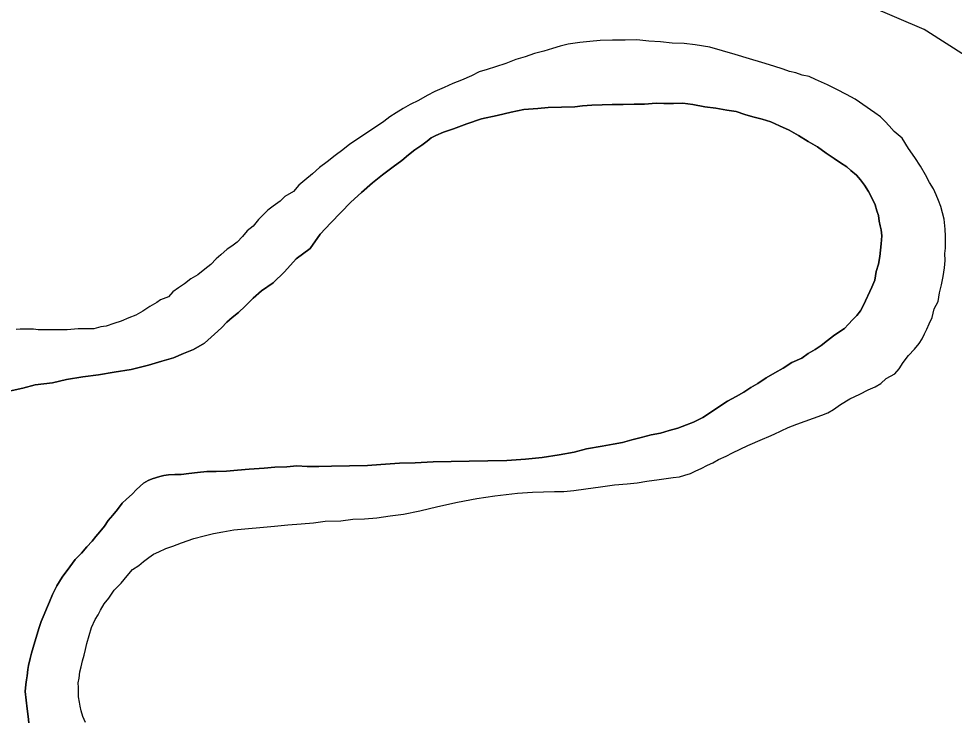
# Model space of a CAD drawing. Extents: x -561 to 1170, y 0 to 846.
# Drawn here: x 145.69 to 152.16, y 252.08 to 256.93 of the extents above; entities that cross this region are included whole.
import ezdxf

# ---------------------------------------------------------------- set-up
doc = ezdxf.new("R2010")
doc.units = 0
doc.layers.add('GM_X_Major_River', color=7, linetype='Continuous')
doc.layers.add('GM_X_State_Route', color=7, linetype='Continuous')

msp = doc.modelspace()

# ---------------------------------------------------------------- linework, layer by layer
at = {"layer": 'GM_X_Major_River'}
for points in [[(151.3464, 256.4403), (151.2809, 256.4715), (151.1989, 256.5079), (151.1552, 256.5287), (151.1062, 256.5386), (151.0626, 256.5541), (151.019, 256.564), (150.9754, 256.5795), (150.91, 256.5999), (150.8283, 256.6254), (150.7411, 256.6509), (150.643, 256.6815), (150.5559, 256.7069), (150.4687, 256.7323), (150.3655, 256.7466), (150.2895, 256.756), (150.2081, 256.7599), (150.1267, 256.7691), (150.0453, 256.773), (149.9639, 256.7823), (149.8826, 256.7807), (149.796, 256.7791), (149.7093, 256.7774), (149.639, 256.7707), (149.5687, 256.7639), (149.4876, 256.7515), (149.4337, 256.7396), (149.3798, 256.7223), (149.3205, 256.705), (149.2559, 256.6875), (149.1912, 256.6646), (149.1266, 256.647), (149.0566, 256.6186), (148.9866, 256.5956), (148.9274, 256.5782), (148.8735, 256.5609), (148.8198, 256.5328), (148.7499, 256.5044), (148.6908, 256.4816), (148.6317, 256.4534), (148.5672, 256.4251), (148.5135, 256.3969), (148.4545, 256.3633), (148.3955, 256.3351), (148.3472, 256.3071), (148.299, 256.279), (148.2562, 256.2511), (148.2134, 256.2178), (148.0315, 256.0951), (147.9779, 256.0616), (147.9299, 256.0227), (147.8764, 255.9838), (147.823, 255.9394), (147.7696, 255.9005), (147.7216, 255.8562), (147.6683, 255.8118), (147.6255, 255.7785), (147.5884, 255.7344), (147.5295, 255.7008), (147.4976, 255.6677), (147.4494, 255.6343), (147.412, 255.6065), (147.3854, 255.5789), (147.3482, 255.5402), (147.3111, 255.4962), (147.2684, 255.4629), (147.2366, 255.4243), (147.1994, 255.3857), (147.162, 255.3578), (147.1299, 255.3356), (147.0872, 255.2968), (147.0552, 255.2691), (147.018, 255.2305), (146.9753, 255.1972), (146.9273, 255.1583), (146.879, 255.1303), (146.8363, 255.097), (146.7935, 255.0691), (146.7561, 255.0412), (146.7241, 255.0081), (146.6704, 254.9854), (146.6436, 254.9686), (146.5954, 254.9406), (146.5472, 254.9072), (146.499, 254.8792), (146.4506, 254.862), (146.3968, 254.8393), (146.3483, 254.8221), (146.2945, 254.8048), (146.2567, 254.7987), (146.2081, 254.7869), (146.1594, 254.786), (146.0998, 254.7849), (146.024, 254.778), (145.8506, 254.7801), (145.8235, 254.7796), (145.7909, 254.7844), (145.753, 254.7836), (145.6988, 254.7826), (145.6718, 254.7821)], [(151.3464, 256.4403), (151.2809, 256.4715), (151.1989, 256.5079), (151.1552, 256.5287), (151.1062, 256.5386), (151.0626, 256.5541), (151.019, 256.564), (150.9754, 256.5795), (150.91, 256.5999), (150.8283, 256.6254), (150.7411, 256.6509), (150.643, 256.6815), (150.5559, 256.7069), (150.4687, 256.7323), (150.3655, 256.7466), (150.2895, 256.756), (150.2081, 256.7599), (150.1267, 256.7691), (150.0453, 256.773), (149.9639, 256.7823), (149.8826, 256.7807), (149.796, 256.7791), (149.7093, 256.7774), (149.639, 256.7707), (149.5687, 256.7639), (149.4876, 256.7515), (149.4337, 256.7396), (149.3798, 256.7223), (149.3205, 256.705), (149.2559, 256.6875), (149.1912, 256.6646), (149.1266, 256.647), (149.0566, 256.6186), (148.9866, 256.5956), (148.9274, 256.5782), (148.8735, 256.5609), (148.8198, 256.5328), (148.7499, 256.5044), (148.6908, 256.4816), (148.6317, 256.4534), (148.5672, 256.4251), (148.5135, 256.3969), (148.4545, 256.3633), (148.3955, 256.3351), (148.3472, 256.3071), (148.299, 256.279), (148.2562, 256.2511), (148.2134, 256.2178), (148.0315, 256.0951), (147.9779, 256.0616), (147.9299, 256.0227), (147.8764, 255.9838), (147.823, 255.9394), (147.7696, 255.9005), (147.7216, 255.8562), (147.6683, 255.8118), (147.6255, 255.7785), (147.5884, 255.7344), (147.5295, 255.7008), (147.4976, 255.6677), (147.4494, 255.6343), (147.412, 255.6065), (147.3854, 255.5789), (147.3482, 255.5402), (147.3111, 255.4962), (147.2684, 255.4629), (147.2366, 255.4243), (147.1994, 255.3857), (147.162, 255.3578), (147.1299, 255.3356), (147.0872, 255.2968), (147.0552, 255.2691), (147.018, 255.2305), (146.9753, 255.1972), (146.9273, 255.1583), (146.879, 255.1303), (146.8363, 255.097), (146.7935, 255.0691), (146.7561, 255.0412), (146.7241, 255.0081), (146.6704, 254.9854), (146.6436, 254.9686), (146.5954, 254.9406), (146.5472, 254.9072), (146.499, 254.8792), (146.4506, 254.862), (146.3968, 254.8393), (146.3483, 254.8221), (146.2945, 254.8048), (146.2567, 254.7987), (146.2081, 254.7869), (146.1594, 254.786), (146.0998, 254.7849), (146.024, 254.778), (145.8506, 254.7801), (145.8235, 254.7796), (145.7909, 254.7844), (145.753, 254.7836), (145.6988, 254.7826), (145.6718, 254.7821)], [(147.1767, 253.3967), (147.4579, 253.4238), (147.5499, 253.4309), (147.6418, 253.4381), (147.7284, 253.4452), (147.8095, 253.4576), (147.9178, 253.4597), (147.9988, 253.472), (148.0801, 253.4736), (148.1666, 253.4806), (148.2585, 253.4933), (148.3504, 253.5059), (148.4637, 253.5297), (148.5878, 253.5592), (148.7227, 253.5888), (148.8577, 253.6131), (148.982, 253.6317), (149.1388, 253.651), (149.2416, 253.6584), (149.3174, 253.6598), (149.3932, 253.6613), (149.4582, 253.6625), (149.5285, 253.6693), (149.6096, 253.6816), (149.7123, 253.6945), (149.8096, 253.7072), (149.8962, 253.7142), (149.9664, 253.721), (150.0313, 253.7331), (150.1177, 253.7455), (150.1663, 253.7519), (150.215, 253.7583), (150.2582, 253.7645), (150.2959, 253.7761), (150.3337, 253.7876), (150.3713, 253.8046), (150.4089, 253.8216), (150.4518, 253.8441), (150.4894, 253.8611), (150.5269, 253.8834), (150.5807, 253.9061), (150.6236, 253.9286), (150.7311, 253.9794), (150.8332, 254.0248), (150.8762, 254.0418), (150.9138, 254.0588), (151.0105, 254.104), (151.0697, 254.1268), (151.2419, 254.1897), (151.2849, 254.2068), (151.3224, 254.2291), (151.3706, 254.2626), (151.4348, 254.3018), (151.5047, 254.3356), (151.5637, 254.3638), (151.6121, 254.3864), (151.6496, 254.4088), (151.6869, 254.442), (151.7459, 254.4757), (151.7778, 254.5088), (151.8041, 254.5526), (151.8411, 254.6021), (151.8836, 254.6463), (151.9154, 254.6848), (151.9364, 254.7177), (151.9521, 254.7505), (151.9678, 254.7833), (151.9833, 254.8215), (152.0042, 254.8653), (152.0193, 254.9252), (152.0455, 254.9744), (152.0552, 255.0342), (152.0704, 255.0887), (152.0802, 255.1485), (152.0899, 255.2083), (152.0944, 255.2571), (152.0935, 255.3059), (152.0982, 255.3439), (152.0975, 255.3818), (152.0967, 255.4252), (152.0958, 255.4739), (152.0891, 255.5442), (152.0775, 255.5873), (152.0658, 255.6305), (152.0488, 255.6735), (152.0318, 255.7111), (152.0147, 255.7541), (151.9869, 255.7969), (151.9588, 255.8506), (151.9252, 255.9095), (151.8862, 255.9684), (151.8416, 256.0326), (151.797, 256.1021), (151.7419, 256.1498), (151.7087, 256.1871), (151.681, 256.2191), (151.6479, 256.251), (151.6095, 256.2773), (151.4723, 256.3723), (151.4121, 256.4036), (151.3464, 256.4403)], [(147.1767, 253.3967), (147.4579, 253.4238), (147.5499, 253.4309), (147.6418, 253.4381), (147.7284, 253.4452), (147.8095, 253.4576), (147.9178, 253.4597), (147.9988, 253.472), (148.0801, 253.4736), (148.1666, 253.4806), (148.2585, 253.4933), (148.3504, 253.5059), (148.4637, 253.5297), (148.5878, 253.5592), (148.7227, 253.5888), (148.8577, 253.6131), (148.982, 253.6317), (149.1388, 253.651), (149.2416, 253.6584), (149.3174, 253.6598), (149.3932, 253.6613), (149.4582, 253.6625), (149.5285, 253.6693), (149.6096, 253.6816), (149.7123, 253.6945), (149.8096, 253.7072), (149.8962, 253.7142), (149.9664, 253.721), (150.0313, 253.7331), (150.1177, 253.7455), (150.1663, 253.7519), (150.215, 253.7583), (150.2582, 253.7645), (150.2959, 253.7761), (150.3337, 253.7876), (150.3713, 253.8046), (150.4089, 253.8216), (150.4518, 253.8441), (150.4894, 253.8611), (150.5269, 253.8834), (150.5807, 253.9061), (150.6236, 253.9286), (150.7311, 253.9794), (150.8332, 254.0248), (150.8762, 254.0418), (150.9138, 254.0588), (151.0105, 254.104), (151.0697, 254.1268), (151.2419, 254.1897), (151.2849, 254.2068), (151.3224, 254.2291), (151.3706, 254.2626), (151.4348, 254.3018), (151.5047, 254.3356), (151.5637, 254.3638), (151.6121, 254.3864), (151.6496, 254.4088), (151.6869, 254.442), (151.7459, 254.4757), (151.7778, 254.5088), (151.8041, 254.5526), (151.8411, 254.6021), (151.8836, 254.6463), (151.9154, 254.6848), (151.9364, 254.7177), (151.9521, 254.7505), (151.9678, 254.7833), (151.9833, 254.8215), (152.0042, 254.8653), (152.0193, 254.9252), (152.0455, 254.9744), (152.0552, 255.0342), (152.0704, 255.0887), (152.0802, 255.1485), (152.0899, 255.2083), (152.0944, 255.2571), (152.0935, 255.3059), (152.0982, 255.3439), (152.0975, 255.3818), (152.0967, 255.4252), (152.0958, 255.4739), (152.0891, 255.5442), (152.0775, 255.5873), (152.0658, 255.6305), (152.0488, 255.6735), (152.0318, 255.7111), (152.0147, 255.7541), (151.9869, 255.7969), (151.9588, 255.8506), (151.9252, 255.9095), (151.8862, 255.9684), (151.8416, 256.0326), (151.797, 256.1021), (151.7419, 256.1498), (151.7087, 256.1871), (151.681, 256.2191), (151.6479, 256.251), (151.6095, 256.2773), (151.4723, 256.3723), (151.4121, 256.4036), (151.3464, 256.4403)], [(151.5375, 255.7775), (151.5097, 255.8149), (151.4821, 255.8469), (151.4435, 255.8786), (151.416, 255.9052), (151.3721, 255.9315), (151.3282, 255.9631), (151.2733, 256), (151.2129, 256.0422), (151.1472, 256.0789), (151.0814, 256.121), (151.0157, 256.1576), (150.9502, 256.1889), (150.8901, 256.2148), (150.8301, 256.2353), (150.7648, 256.2504), (150.7103, 256.2656), (150.6504, 256.2861), (150.5851, 256.2957), (150.509, 256.3105), (150.433, 256.3199), (150.3515, 256.3345), (150.2808, 256.3441), (150.2158, 256.3428), (150.1509, 256.3415), (150.0966, 256.3459), (150.0154, 256.339), (149.945, 256.3376), (149.8692, 256.3362), (149.7934, 256.3347), (149.723, 256.3334), (149.6526, 256.332), (149.5877, 256.3254), (149.5336, 256.3189), (149.3494, 256.3154), (149.2791, 256.3086), (149.1817, 256.3013), (149.0954, 256.2835), (148.9983, 256.2599), (148.8904, 256.2362), (148.7881, 256.2017), (148.6966, 256.1674), (148.6266, 256.1444), (148.5728, 256.1218), (148.5406, 256.1049), (148.5139, 256.0827), (148.4765, 256.0549), (148.4284, 256.0215), (148.3856, 255.9881), (148.3376, 255.9493), (148.2788, 255.9048), (148.204, 255.8492), (148.1346, 255.7937), (148.06, 255.7272), (147.9853, 255.6608), (147.9162, 255.589), (147.8472, 255.5173), (147.7727, 255.44), (147.7041, 255.3411), (147.6079, 255.2689), (147.5283, 255.1806), (147.4484, 255.1033), (147.3682, 255.0475), (147.3095, 254.9977), (147.2564, 254.9425), (147.2084, 254.8982), (147.1657, 254.8649), (147.1284, 254.8316), (147.0912, 254.793), (147.0432, 254.7487), (146.9739, 254.6878), (146.8989, 254.643), (146.829, 254.6146), (146.7591, 254.5862), (146.6782, 254.563), (146.5866, 254.5341), (146.468, 254.5048), (146.3491, 254.4862), (146.2411, 254.4679), (146.133, 254.455), (146.0196, 254.4366), (145.9224, 254.413), (145.8035, 254.3999), (145.7172, 254.3766), (145.4204, 254.3113)], [(145.4204, 254.3113), (145.7172, 254.3766), (145.8035, 254.3999), (145.9224, 254.413), (146.0196, 254.4366), (146.133, 254.455), (146.2411, 254.4679), (146.3491, 254.4862), (146.468, 254.5048), (146.5866, 254.5341), (146.6782, 254.563), (146.7591, 254.5862), (146.829, 254.6146), (146.8989, 254.643), (146.9739, 254.6878), (147.0432, 254.7487), (147.0912, 254.793), (147.1284, 254.8316), (147.1657, 254.8649), (147.2084, 254.8982), (147.2564, 254.9425), (147.3095, 254.9977), (147.3682, 255.0475), (147.4484, 255.1033), (147.5283, 255.1806), (147.6079, 255.2689), (147.7041, 255.3411), (147.7727, 255.44), (147.8472, 255.5173), (147.9162, 255.589), (147.9853, 255.6608), (148.06, 255.7272), (148.1346, 255.7937), (148.204, 255.8492), (148.2788, 255.9048), (148.3376, 255.9493), (148.3856, 255.9881), (148.4284, 256.0215), (148.4765, 256.0549), (148.5139, 256.0827), (148.5406, 256.1049), (148.5728, 256.1218), (148.6266, 256.1444), (148.6966, 256.1674), (148.7881, 256.2017), (148.8904, 256.2362), (148.9983, 256.2599), (149.0954, 256.2835), (149.1817, 256.3013), (149.2791, 256.3086), (149.3494, 256.3154), (149.5336, 256.3189), (149.5877, 256.3254), (149.6526, 256.332), (149.723, 256.3334), (149.7934, 256.3347), (149.8692, 256.3362), (149.945, 256.3376), (150.0154, 256.339), (150.0966, 256.3459), (150.1509, 256.3415), (150.2158, 256.3428), (150.2808, 256.3441), (150.3515, 256.3345), (150.433, 256.3199), (150.509, 256.3105), (150.5851, 256.2957), (150.6504, 256.2861), (150.7103, 256.2656), (150.7648, 256.2504), (150.8301, 256.2353), (150.8901, 256.2148), (150.9502, 256.1889), (151.0157, 256.1576), (151.0814, 256.121), (151.1472, 256.0789), (151.2129, 256.0422), (151.2733, 256), (151.3282, 255.9631), (151.3721, 255.9315), (151.416, 255.9052), (151.4435, 255.8786), (151.4821, 255.8469), (151.5097, 255.8149), (151.5375, 255.7775)], [(146.1602, 253.2797), (146.1974, 253.3184), (146.2239, 253.3514), (146.2503, 253.3844), (146.2822, 253.4229), (146.3085, 253.4614), (146.3403, 253.4999), (146.3721, 253.5385), (146.4038, 253.5824), (146.4358, 253.6101), (146.4731, 253.6433), (146.505, 253.6765), (146.553, 253.7207), (146.5852, 253.7376), (146.612, 253.7489), (146.6659, 253.7662), (146.6929, 253.7722), (146.7253, 253.7782), (146.7686, 253.779), (146.812, 253.7799), (146.866, 253.7863), (146.9255, 253.7929), (146.9904, 253.7995), (147.0554, 253.8008), (147.1258, 253.8021), (147.2015, 253.809), (147.2827, 253.8159), (147.3855, 253.8233), (147.4612, 253.8302), (147.5425, 253.8318), (147.6128, 253.8385), (147.6833, 253.8345), (147.7645, 253.836), (147.8512, 253.8377), (148.1003, 253.8424), (148.1923, 253.8496), (148.3222, 253.8575), (148.4305, 253.8596), (148.555, 253.8674), (148.6796, 253.8698), (148.8042, 253.8721), (148.9341, 253.8746), (149.0641, 253.8771), (149.194, 253.885), (149.3076, 253.898), (149.4264, 253.9166), (149.529, 253.9348), (149.6153, 253.9581), (149.7233, 253.9764), (149.7989, 253.9887), (149.8637, 254.0008), (149.9284, 254.0183), (149.9931, 254.0358), (150.0633, 254.0534), (150.128, 254.0654), (150.1873, 254.0828), (150.2466, 254.1002), (150.3057, 254.123), (150.3542, 254.1402), (150.4186, 254.174), (150.4722, 254.2075), (150.5311, 254.2465), (150.5899, 254.2856), (150.6489, 254.3192), (150.7025, 254.3473), (150.7507, 254.3808), (150.7989, 254.4088), (150.8578, 254.4478), (150.9168, 254.4815), (150.9758, 254.5151), (151.0346, 254.5542), (151.1045, 254.5826), (151.1473, 254.6159), (151.1955, 254.6439), (151.2384, 254.6719), (151.2811, 254.7052), (151.3238, 254.7385), (151.3667, 254.7664), (151.3987, 254.7887), (151.4253, 254.8163), (151.4572, 254.8494), (151.4838, 254.877), (151.5103, 254.91), (151.5312, 254.9484), (151.5885, 255.0741), (151.6093, 255.1232), (151.619, 255.183), (151.6343, 255.2321), (151.6442, 255.2865), (151.6488, 255.3299), (151.6534, 255.3733), (151.6578, 255.4276), (151.6516, 255.4708), (151.6457, 255.4978), (151.6396, 255.5302), (151.6335, 255.568), (151.6221, 255.6003), (151.6105, 255.6434), (151.5879, 255.6918), (151.5654, 255.7347), (151.5375, 255.7775)], [(151.5375, 255.7775), (151.5654, 255.7347), (151.5879, 255.6918), (151.6105, 255.6434), (151.6221, 255.6003), (151.6335, 255.568), (151.6396, 255.5302), (151.6457, 255.4978), (151.6516, 255.4708), (151.6578, 255.4276), (151.6534, 255.3733), (151.6488, 255.3299), (151.6442, 255.2865), (151.6343, 255.2321), (151.619, 255.183), (151.6093, 255.1232), (151.5885, 255.0741), (151.5312, 254.9484), (151.5103, 254.91), (151.4838, 254.877), (151.4572, 254.8494), (151.4253, 254.8163), (151.3987, 254.7887), (151.3667, 254.7664), (151.3238, 254.7385), (151.2811, 254.7052), (151.2384, 254.6719), (151.1955, 254.6439), (151.1473, 254.6159), (151.1045, 254.5826), (151.0346, 254.5542), (150.9758, 254.5151), (150.9168, 254.4815), (150.8578, 254.4478), (150.7989, 254.4088), (150.7507, 254.3808), (150.7025, 254.3473), (150.6489, 254.3192), (150.5899, 254.2856), (150.5311, 254.2465), (150.4722, 254.2075), (150.4186, 254.174), (150.3542, 254.1402), (150.3057, 254.123), (150.2466, 254.1002), (150.1873, 254.0828), (150.128, 254.0654), (150.0633, 254.0534), (149.9931, 254.0358), (149.9284, 254.0183), (149.8637, 254.0008), (149.7989, 253.9887), (149.7233, 253.9764), (149.6153, 253.9581), (149.529, 253.9348), (149.4264, 253.9166), (149.3076, 253.898), (149.194, 253.885), (149.0641, 253.8771), (148.9341, 253.8746), (148.8042, 253.8721), (148.6796, 253.8698), (148.555, 253.8674), (148.4305, 253.8596), (148.3222, 253.8575), (148.1923, 253.8496), (148.1003, 253.8424), (147.8512, 253.8377), (147.7645, 253.836), (147.6833, 253.8345), (147.6128, 253.8385), (147.5425, 253.8318), (147.4612, 253.8302), (147.3855, 253.8233), (147.2827, 253.8159), (147.2015, 253.809), (147.1258, 253.8021), (147.0554, 253.8008), (146.9904, 253.7995), (146.9255, 253.7929), (146.866, 253.7863), (146.812, 253.7799), (146.7686, 253.779), (146.7253, 253.7782), (146.6929, 253.7722), (146.6659, 253.7662), (146.612, 253.7489), (146.5852, 253.7376), (146.553, 253.7207), (146.505, 253.6765), (146.4731, 253.6433), (146.4358, 253.6101), (146.4038, 253.5824), (146.3721, 253.5385), (146.3403, 253.4999), (146.3085, 253.4614), (146.2822, 253.4229), (146.2503, 253.3844), (146.2239, 253.3514), (146.1974, 253.3184), (146.1602, 253.2797)], [(146.1502, 252.0658), (146.1331, 252.1089), (146.1216, 252.1466), (146.1156, 252.179), (146.1097, 252.2059), (146.1036, 252.2438), (146.103, 252.2763), (146.1023, 252.3087), (146.1017, 252.3412), (146.1065, 252.3738), (146.1112, 252.4173), (146.1214, 252.45), (146.1314, 252.4935), (146.1415, 252.5316), (146.1517, 252.5698), (146.1617, 252.6133), (146.1769, 252.6678), (146.1922, 252.7222), (146.2183, 252.7769), (146.2393, 252.8099), (146.255, 252.8427), (146.2813, 252.8865), (146.3131, 252.9251), (146.35, 252.9799), (146.3978, 253.0296), (146.4402, 253.0792), (146.4774, 253.1232), (146.5202, 253.1511), (146.5522, 253.1789), (146.5896, 253.2067), (146.6217, 253.229), (146.6593, 253.2459), (146.7076, 253.2685), (146.7561, 253.2857), (146.8153, 253.3085), (146.9014, 253.3373), (146.9715, 253.3549), (147.0362, 253.3724), (147.101, 253.3844), (147.1767, 253.3967)], [(146.1502, 252.0658), (146.1331, 252.1089), (146.1216, 252.1466), (146.1156, 252.179), (146.1097, 252.2059), (146.1036, 252.2438), (146.103, 252.2763), (146.1023, 252.3087), (146.1017, 252.3412), (146.1065, 252.3738), (146.1112, 252.4173), (146.1214, 252.45), (146.1314, 252.4935), (146.1415, 252.5316), (146.1517, 252.5698), (146.1617, 252.6133), (146.1769, 252.6678), (146.1922, 252.7222), (146.2183, 252.7769), (146.2393, 252.8099), (146.255, 252.8427), (146.2813, 252.8865), (146.3131, 252.9251), (146.35, 252.9799), (146.3978, 253.0296), (146.4402, 253.0792), (146.4774, 253.1232), (146.5202, 253.1511), (146.5522, 253.1789), (146.5896, 253.2067), (146.6217, 253.229), (146.6593, 253.2459), (146.7076, 253.2685), (146.7561, 253.2857), (146.8153, 253.3085), (146.9014, 253.3373), (146.9715, 253.3549), (147.0362, 253.3724), (147.101, 253.3844), (147.1767, 253.3967)], [(145.7601, 252.0638), (145.7539, 252.107), (145.7475, 252.1611), (145.7409, 252.2206), (145.7344, 252.28), (145.7389, 252.3289), (145.7438, 252.3615), (145.7487, 252.3887), (145.7533, 252.4321), (145.7582, 252.4593), (145.7681, 252.5082), (145.7783, 252.5464), (145.7884, 252.5845), (145.8293, 252.7153), (145.8446, 252.7644), (145.8654, 252.8135), (145.881, 252.8517), (145.9017, 252.9009), (145.9225, 252.9501), (145.9539, 253.0103), (145.9907, 253.0706), (146.0435, 253.142), (146.0806, 253.1915), (146.1231, 253.2357), (146.1602, 253.2797)], [(146.1602, 253.2797), (146.1231, 253.2357), (146.0806, 253.1915), (146.0435, 253.142), (145.9907, 253.0706), (145.9539, 253.0103), (145.9225, 252.9501), (145.9017, 252.9009), (145.881, 252.8517), (145.8654, 252.8135), (145.8446, 252.7644), (145.8293, 252.7153), (145.7884, 252.5845), (145.7783, 252.5464), (145.7681, 252.5082), (145.7582, 252.4593), (145.7533, 252.4321), (145.7487, 252.3887), (145.7438, 252.3615), (145.7389, 252.3289), (145.7344, 252.28), (145.7409, 252.2206), (145.7475, 252.1611), (145.7539, 252.107), (145.7601, 252.0638)]]:
    msp.add_lwpolyline(points, dxfattribs=at)
at = {"layer": 'GM_X_State_Route'}
for points in [[(151.9691, 256.8419), (151.9509, 256.8535), (151.573, 257.0141), (151.4434, 257.0548)], [(151.3671, 239.6952), (152.2673, 245.0705), (152.7038, 247.6371), (153.1991, 250.4067), (153.5182, 252.0786), (153.5434, 252.3226), (153.5849, 252.7568), (153.5799, 253.6124), (153.5547, 254.7162), (153.5195, 255.0131), (153.4188, 255.3202), (153.2427, 255.6473), (152.9559, 256.0299), (152.6402, 256.3452), (152.2351, 256.6724), (151.9691, 256.8419)]]:
    msp.add_lwpolyline(points, dxfattribs=at)

doc.saveas('drawing.dxf')
